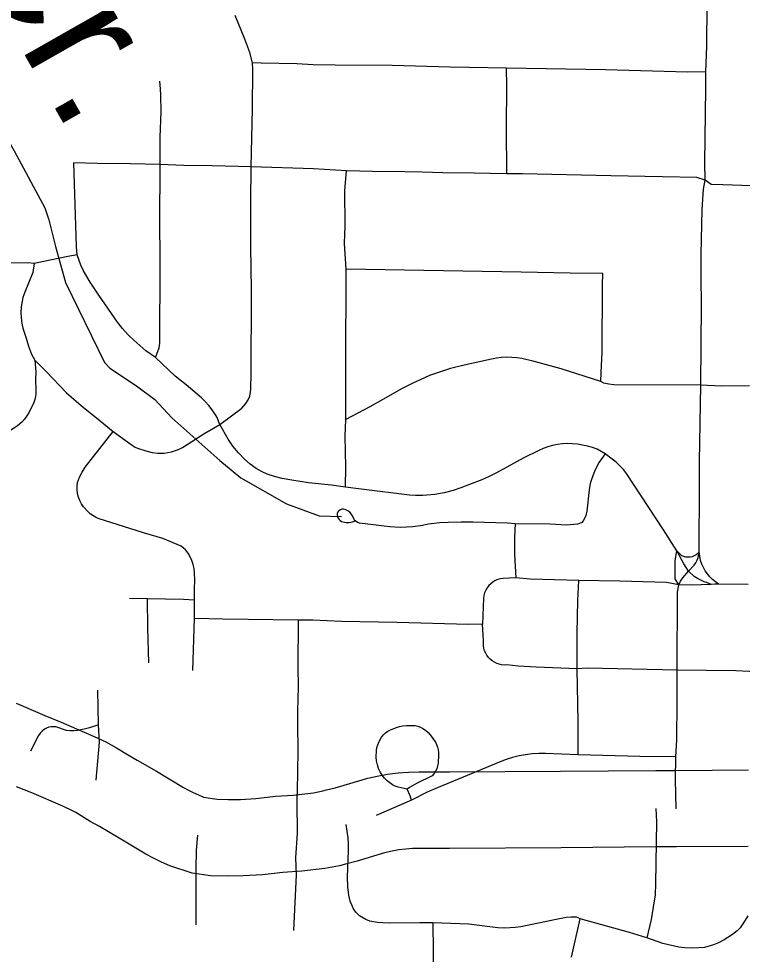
# Model space of a CAD drawing. Extents: x -19 to 366, y -4 to 359.
# Drawn here: x 150.594 to 151.042, y 192.689 to 193.267 of the extents above; entities that cross this region are included whole.
import ezdxf

# ---------------------------------------------------------------- set-up
doc = ezdxf.new("R2010")
doc.units = 0
for name, color, linetype in [('R_Contour Annot', 7, 'Continuous'), ('R_Striping', 7, 'Continuous'), ('R_Temp Easement', 7, 'Continuous'), ('Sheet Fence', 7, 'Continuous')]:
    doc.layers.add(name, color=color, linetype=linetype)

msp = doc.modelspace()

# ---------------------------------------------------------------- linework, layer by layer
at = {"layer": 'R_Contour Annot'}
for p, q in [((150.5923, 192.84419), (150.60999, 192.83638)), ((150.98818, 192.80254), (151.00051, 192.80252)), ((151.00051, 192.80252), (151.04544, 192.80288)), ((150.7898, 192.79178), (150.80993, 192.79776)), ((151.00089, 192.75517), (150.98811, 192.75519)), ((151.04527, 192.75553), (151.00089, 192.75517)), ((150.82022, 192.75154), (150.80341, 192.74643))]:
    msp.add_line(p, q, dxfattribs=at)
for points in [[(150.60999, 192.83638), (150.62013, 192.83238), (150.64055, 192.82353), (150.64782, 192.82017), (150.65449, 192.81653)], [(150.65449, 192.81653), (150.66221, 192.81168), (150.66719, 192.80893), (150.67914, 192.802), (150.69598, 192.79189), (150.69894, 192.7903), (150.70194, 192.78884), (150.70481, 192.78761), (150.70829, 192.78589)], [(150.80993, 192.79776), (150.81574, 192.79905), (150.82215, 192.80017), (150.82864, 192.80097), (150.83514, 192.80147), (150.84151, 192.80166), (150.86047, 192.80156), (150.9291, 192.80196), (150.98818, 192.80254)], [(150.62928, 192.77645), (150.62671, 192.77777), (150.62121, 192.78031), (150.60203, 192.78862), (150.59262, 192.79233)], [(150.70829, 192.78589), (150.71674, 192.78463), (150.72343, 192.78447), (150.73109, 192.78458), (150.74073, 192.78511), (150.75286, 192.78648), (150.7637, 192.78729)], [(150.7637, 192.78729), (150.77626, 192.7887), (150.78202, 192.78981), (150.78442, 192.79042), (150.7898, 192.79178)], [(150.7013, 192.73906), (150.68748, 192.74352), (150.68225, 192.74577), (150.67737, 192.74814), (150.67257, 192.75072), (150.65507, 192.76122), (150.64388, 192.76772), (150.63817, 192.77086), (150.62928, 192.77645)], [(150.98811, 192.75519), (150.92947, 192.75461), (150.86048, 192.75421), (150.84207, 192.75431), (150.83764, 192.75418), (150.83337, 192.75385), (150.82914, 192.75332), (150.82495, 192.75259), (150.82022, 192.75154)], [(150.80341, 192.74643), (150.79615, 192.74455), (150.79238, 192.74359), (150.7834, 192.74186), (150.76901, 192.74024)], [(150.76901, 192.74024), (150.7573, 192.73933), (150.7447, 192.73791), (150.73273, 192.73725), (150.7232, 192.73712), (150.71268, 192.73736), (150.7013, 192.73906)]]:
    msp.add_lwpolyline(points, dxfattribs=at)
at = {"layer": 'R_Striping'}
for points in [[(151.01903, 193.23458), (151.01963, 193.25044), (151.0199, 193.27621), (151.01941, 193.30189), (151.01949, 193.33316), (151.01884, 193.35912), (151.0186, 193.3859)], [(150.73847, 193.2402), (150.73682, 193.24651), (150.73385, 193.25474), (150.72782, 193.26937)], [(150.73782, 193.17584), (150.73848, 193.21167), (150.73877, 193.23592), (150.73847, 193.2402)], [(150.89567, 193.23686), (150.86093, 193.23738), (150.82502, 193.23842), (150.78968, 193.23866), (150.77617, 193.2389), (150.76609, 193.23947), (150.74391, 193.23995), (150.73847, 193.2402)], [(150.89592, 193.17145), (150.89563, 193.20017), (150.89597, 193.22589), (150.89567, 193.23686)], [(151.01903, 193.23458), (151.0077, 193.23434), (150.95693, 193.23573), (150.89567, 193.23686)], [(151.01863, 193.16757), (151.01849, 193.17854), (151.01913, 193.22413), (151.01903, 193.23458)], [(150.68136, 193.1772), (150.6815, 193.19412), (150.68199, 193.20993), (150.68195, 193.22007), (150.68174, 193.22407), (150.68114, 193.22874)], [(150.63005, 193.12145), (150.62971, 193.12659), (150.62804, 193.17832)], [(150.68136, 193.1772), (150.66304, 193.17774), (150.64269, 193.17788), (150.62804, 193.17832)], [(150.67847, 193.05781), (150.68006, 193.0617), (150.6808, 193.06395), (150.68126, 193.0667), (150.68142, 193.11515), (150.68144, 193.12078), (150.68119, 193.1404), (150.68136, 193.1772)], [(150.73782, 193.17584), (150.71362, 193.17646), (150.69604, 193.17674), (150.68136, 193.1772)], [(150.71843, 193.01654), (150.73194, 193.02647), (150.73445, 193.02954), (150.73579, 193.03173), (150.73685, 193.03407), (150.73737, 193.03657), (150.73747, 193.03802), (150.73761, 193.04026), (150.73774, 193.04646), (150.73793, 193.09762), (150.73792, 193.0997), (150.73764, 193.12656), (150.73761, 193.15425), (150.73782, 193.17584)], [(150.79667, 193.17343), (150.77629, 193.17466), (150.73782, 193.17584)], [(150.79658, 193.11252), (150.79558, 193.12849), (150.79599, 193.13942), (150.79579, 193.16109), (150.79667, 193.17343)], [(150.89592, 193.17145), (150.8758, 193.17192), (150.85642, 193.17215), (150.84362, 193.17251), (150.83291, 193.17281), (150.81275, 193.17296), (150.79667, 193.17343)], [(151.01863, 193.16757), (151.01346, 193.16917), (150.99223, 193.16966), (150.96029, 193.17015), (150.90553, 193.17156), (150.89592, 193.17145)], [(151.01598, 193.04075), (151.01628, 193.09069), (151.0162, 193.1071), (151.01611, 193.12165), (151.01675, 193.1495), (151.01761, 193.16201), (151.01863, 193.16757)], [(151.04736, 193.16409), (151.02953, 193.16476), (151.02231, 193.16482), (151.01863, 193.16757)], [(150.60357, 193.11601), (150.59953, 193.11644), (150.588, 193.1162)], [(150.63005, 193.12145), (150.62426, 193.12044), (150.60357, 193.11601)], [(150.67847, 193.05781), (150.67259, 193.062), (150.66517, 193.06866), (150.66161, 193.07199), (150.65821, 193.07576), (150.65499, 193.07969), (150.64347, 193.09641), (150.63814, 193.10454), (150.63402, 193.11158), (150.63231, 193.11497), (150.63005, 193.12145)], [(150.60357, 193.11601), (150.60265, 193.11036), (150.59768, 193.09834), (150.59646, 193.09495), (150.596, 193.09276), (150.59549, 193.08919), (150.59523, 193.08537), (150.59557, 193.08039), (150.59597, 193.07794), (150.59645, 193.07605), (150.59851, 193.06987), (150.59999, 193.0648), (150.60189, 193.05985), (150.60382, 193.0562)], [(150.79624, 193.01956), (150.79635, 193.03947), (150.79633, 193.04395), (150.79622, 193.07319), (150.79654, 193.09078), (150.79658, 193.11252)], [(150.9552, 193.10255), (150.95527, 193.10991), (150.93506, 193.11014), (150.9048, 193.11072), (150.79658, 193.11252)], [(150.95412, 193.04296), (150.95435, 193.04861), (150.95486, 193.06114), (150.9552, 193.10255)], [(150.60382, 193.0562), (150.60446, 193.04896), (150.60434, 193.04428), (150.60443, 193.03813), (150.60442, 193.03545), (150.60428, 193.03384), (150.60386, 193.03191), (150.60321, 193.03), (150.60033, 193.02406), (150.59936, 193.02234), (150.59755, 193.01979), (150.5958, 193.01799), (150.5931, 193.01572), (150.59071, 193.01398), (150.58771, 193.01219), (150.58486, 193.0108), (150.58284, 193.01012), (150.57821, 193.0089), (150.57051, 193.00744)], [(150.60382, 193.0562), (150.60917, 193.0508), (150.61087, 193.04929), (150.62351, 193.03604), (150.63409, 193.02707), (150.64214, 193.02067), (150.65237, 193.01216)], [(150.71843, 193.01654), (150.71644, 193.02121), (150.71369, 193.02548), (150.71162, 193.02811), (150.70937, 193.03059), (150.70693, 193.03289), (150.69745, 193.04092), (150.69075, 193.04642), (150.67847, 193.05781)], [(150.95412, 193.04296), (150.92949, 193.05083), (150.91141, 193.05591), (150.90769, 193.05669), (150.90526, 193.05719), (150.90215, 193.05768), (150.89899, 193.05796), (150.89584, 193.05802), (150.89269, 193.05788), (150.88955, 193.05752), (150.88647, 193.05695), (150.86957, 193.05316), (150.86099, 193.051), (150.848, 193.04666), (150.83702, 193.04161), (150.83107, 193.03865), (150.81914, 193.03199), (150.81109, 193.02728), (150.79624, 193.01956)], [(151.01598, 193.04075), (150.96216, 193.04102), (150.95905, 193.04138), (150.95597, 193.04199), (150.95412, 193.04296)], [(151.0149, 192.93767), (151.01512, 192.97929), (151.01521, 192.99367), (151.01598, 193.04075)], [(151.04597, 193.04037), (151.02845, 193.04019), (151.01598, 193.04075)], [(150.79614, 192.97768), (150.79624, 192.99031), (150.7959, 193.00932), (150.79624, 193.01956)], [(150.70278, 192.90785), (150.7027, 192.91472), (150.70287, 192.92015), (150.70277, 192.92478), (150.70246, 192.92738), (150.70189, 192.92994), (150.70101, 192.93241), (150.69909, 192.93629), (150.69812, 192.9377), (150.69702, 192.93899), (150.69575, 192.94013), (150.69435, 192.94111), (150.68315, 192.94591), (150.67113, 192.94942), (150.64308, 192.95841), (150.64135, 192.95918), (150.63974, 192.96012), (150.63821, 192.96123), (150.63682, 192.9625), (150.63405, 192.96558), (150.63274, 192.96742), (150.63169, 192.96941), (150.63089, 192.97151), (150.63038, 192.97373), (150.6301, 192.97598), (150.63005, 192.97825), (150.6302, 192.98051), (150.63152, 192.98384), (150.6331, 192.98705), (150.63495, 192.99011), (150.65237, 193.01216)], [(150.65237, 193.01216), (150.66353, 193.00405), (150.66599, 193.00244), (150.66748, 193.00173), (150.67248, 193.00008), (150.67654, 192.99905), (150.67996, 192.99869), (150.68386, 192.9988), (150.68841, 192.99947), (150.69287, 193.001), (150.69524, 193.00231), (150.7091, 193.01104), (150.71843, 193.01654)], [(150.79614, 192.97768), (150.78744, 192.97886), (150.77327, 192.98039), (150.7629, 192.98196), (150.75692, 192.98315), (150.75208, 192.98436), (150.74758, 192.9858), (150.74453, 192.98712), (150.74087, 192.98918), (150.7371, 192.99186), (150.73367, 192.99492), (150.72993, 192.99883), (150.72641, 193.0031), (150.72351, 193.00733), (150.71843, 193.01654)], [(150.95674, 192.99831), (150.95182, 193.00114), (150.94883, 193.0022), (150.94579, 193.00307), (150.9427, 193.00375), (150.93956, 193.00422), (150.93336, 193.00461), (150.93031, 193.0045), (150.92727, 193.00414), (150.92428, 193.00355), (150.92132, 193.00273), (150.91846, 193.00168), (150.91568, 193.00041), (150.90646, 192.99578), (150.8895, 192.98652), (150.88506, 192.98426), (150.88051, 192.98223), (150.87273, 192.97926), (150.86751, 192.97727), (150.86275, 192.97571), (150.85721, 192.97415), (150.85136, 192.97314), (150.84401, 192.9726), (150.83949, 192.97256), (150.83579, 192.97275), (150.8057, 192.97636), (150.79614, 192.97768)], [(150.95674, 192.99831), (150.95301, 192.99313), (150.95034, 192.98801), (150.94821, 192.98238), (150.94748, 192.97986), (150.94684, 192.97609), (150.94541, 192.96279), (150.94478, 192.96026), (150.94408, 192.95834), (150.94318, 192.95677), (150.9423, 192.95591), (150.94091, 192.95512), (150.93966, 192.95476), (150.93286, 192.95424), (150.92245, 192.95471), (150.90103, 192.95496)], [(151.00102, 192.93823), (150.99293, 192.95132), (150.96994, 192.98619), (150.96801, 192.98866), (150.96591, 192.99098), (150.96364, 192.99313), (150.96119, 192.9951), (150.95674, 192.99831)], [(150.80216, 192.95687), (150.80152, 192.95767), (150.80048, 192.9599), (150.79967, 192.9611), (150.79869, 192.96214), (150.79755, 192.963), (150.79625, 192.96365), (150.79489, 192.96408), (150.79387, 192.96402), (150.79293, 192.9637), (150.79207, 192.96314), (150.79141, 192.96238), (150.79096, 192.96147), (150.79097, 192.96048), (150.79116, 192.95951), (150.79155, 192.9586), (150.79209, 192.95778), (150.7928, 192.95708), (150.79362, 192.95654), (150.79453, 192.95616), (150.79648, 192.95586), (150.79847, 192.95587), (150.80041, 192.95619), (150.80216, 192.95687)], [(150.90103, 192.95496), (150.89642, 192.95545), (150.87492, 192.95602), (150.86777, 192.95607), (150.85965, 192.95592), (150.85447, 192.95568), (150.8472, 192.95487), (150.84367, 192.95402), (150.83768, 192.95317), (150.83376, 192.95287), (150.82999, 192.95282), (150.82364, 192.95315), (150.80481, 192.95541), (150.80349, 192.9559), (150.80216, 192.95687)], [(150.90103, 192.95496), (150.90058, 192.94703), (150.90074, 192.93599), (150.90151, 192.92152)], [(151.00224, 192.91735), (150.99997, 192.92105), (151.00016, 192.93228), (151.00102, 192.93823)], [(151.00839, 192.92564), (151.00534, 192.93018), (151.00245, 192.93558), (151.00102, 192.93823)], [(151.0149, 192.93767), (151.01402, 192.93668), (151.01301, 192.93584), (151.01187, 192.93517), (151.01063, 192.93468), (151.00936, 192.93439), (151.00803, 192.9343), (151.00673, 192.93441), (151.00544, 192.93473), (151.00422, 192.93524), (151.00268, 192.9367), (151.00102, 192.93823)], [(151.00839, 192.92564), (151.0119, 192.9295), (151.01289, 192.93096), (151.0137, 192.93254), (151.01429, 192.93419), (151.0149, 192.93767)], [(151.02691, 192.91778), (151.02497, 192.91912), (151.02317, 192.92062), (151.02151, 192.92228), (151.01999, 192.92408), (151.0187, 192.926), (151.01758, 192.92803), (151.01661, 192.93014), (151.01584, 192.93232), (151.0149, 192.93767)], [(151.00224, 192.91735), (151.00343, 192.91961), (151.00488, 192.92171), (151.00839, 192.92564)], [(151.02239, 192.91758), (151.02016, 192.91857), (151.01798, 192.91924), (151.01587, 192.9201), (151.01385, 192.92116), (151.01192, 192.92239), (151.00839, 192.92564)], [(150.90151, 192.92152), (150.89368, 192.92122), (150.892, 192.92098), (150.89036, 192.92052), (150.88879, 192.91987), (150.88732, 192.91902), (150.88596, 192.91799), (150.88476, 192.91679), (150.88371, 192.91545), (150.88283, 192.91399), (150.88217, 192.91243), (150.8817, 192.91079), (150.88142, 192.90911), (150.88095, 192.893)], [(150.94042, 192.91991), (150.91044, 192.9207), (150.90151, 192.92152)], [(150.93954, 192.86532), (150.93945, 192.88734), (150.93991, 192.90753), (150.94042, 192.91991)], [(151.00224, 192.91735), (150.99472, 192.91869), (150.96585, 192.9195), (150.94042, 192.91991)], [(151.00129, 192.86457), (151.00146, 192.91267), (151.00224, 192.91735)], [(151.02239, 192.91758), (151.00999, 192.91703), (151.00224, 192.91735)], [(151.02691, 192.91778), (151.02464, 192.91768), (151.02239, 192.91758)], [(151.0452, 192.91741), (151.02691, 192.91778)], [(150.67359, 192.90853), (150.66242, 192.90887)], [(150.67448, 192.86908), (150.67389, 192.8904), (150.67359, 192.90853)], [(150.70278, 192.90785), (150.69593, 192.90826), (150.67359, 192.90853)], [(150.70267, 192.89655), (150.70263, 192.90263), (150.70278, 192.90785)], [(150.7016, 192.86439), (150.70267, 192.89655)], [(150.76706, 192.89536), (150.72031, 192.89612), (150.70267, 192.89655)], [(150.76635, 192.76376), (150.76623, 192.78278), (150.76652, 192.80024), (150.76679, 192.81635), (150.76652, 192.82941), (150.7667, 192.83931), (150.76696, 192.85416), (150.76689, 192.8662), (150.76706, 192.89536)], [(150.88095, 192.893), (150.87217, 192.89269), (150.82792, 192.8939), (150.79356, 192.89457), (150.77584, 192.89545), (150.76706, 192.89536)], [(150.93954, 192.86532), (150.91398, 192.86641), (150.90292, 192.86708), (150.89585, 192.86773), (150.89426, 192.86769), (150.89269, 192.86784), (150.89114, 192.86818), (150.88964, 192.8687), (150.88822, 192.8694), (150.88687, 192.87026), (150.88565, 192.87128), (150.88455, 192.87243), (150.88361, 192.87371), (150.88284, 192.87509), (150.8822, 192.87656), (150.88178, 192.87809), (150.88152, 192.87965), (150.88147, 192.88124), (150.88159, 192.88283), (150.88095, 192.893)], [(151.00129, 192.86457), (150.94576, 192.86571), (150.93954, 192.86532)], [(150.94005, 192.81209), (150.94014, 192.83267), (150.93954, 192.86532)], [(151.0005, 192.81085), (151.00102, 192.82134), (151.00128, 192.84484), (151.00129, 192.86457)], [(151.06296, 192.8629), (151.03768, 192.86404), (151.00129, 192.86457)], [(150.64332, 192.83074), (150.6429, 192.8522)], [(150.64332, 192.83074), (150.63777, 192.82894), (150.63436, 192.82801), (150.63024, 192.82714), (150.62795, 192.82693), (150.62572, 192.82695), (150.62351, 192.82727), (150.61691, 192.82938), (150.61546, 192.82954), (150.614, 192.82947), (150.61256, 192.82918), (150.61118, 192.82867), (150.6099, 192.82795), (150.60846, 192.82685), (150.60717, 192.82556), (150.6061, 192.8241), (150.6013, 192.81435)], [(150.64189, 192.79649), (150.64393, 192.81994), (150.64332, 192.83074)], [(150.83427, 192.79082), (150.82872, 192.79213), (150.82687, 192.79279), (150.82512, 192.79367), (150.82347, 192.79477), (150.82199, 192.79605), (150.82028, 192.7977), (150.81881, 192.79955), (150.81756, 192.80156), (150.81657, 192.80372), (150.81582, 192.80599), (150.81535, 192.80834), (150.81516, 192.81074), (150.81532, 192.81487), (150.81557, 192.8166), (150.81602, 192.81828), (150.81666, 192.81989), (150.81841, 192.82299), (150.81955, 192.82443), (150.82084, 192.8257), (150.82233, 192.82678), (150.82391, 192.82764), (150.82756, 192.82911), (150.82958, 192.82973), (150.83165, 192.83012), (150.83375, 192.83028), (150.83925, 192.83022), (150.84092, 192.82987), (150.84252, 192.8293), (150.84404, 192.82852), (150.84566, 192.82736), (150.84717, 192.82603), (150.84852, 192.82455), (150.85169, 192.81988), (150.85246, 192.81844), (150.85306, 192.81691), (150.85346, 192.81532), (150.8537, 192.81369), (150.85372, 192.81205), (150.85347, 192.80694), (150.85312, 192.80524), (150.85255, 192.80359), (150.85182, 192.80201), (150.85089, 192.80054), (150.8498, 192.79919), (150.84004, 192.79432), (150.83566, 192.79193), (150.83427, 192.79082)], [(150.94005, 192.81209), (150.91975, 192.81298), (150.91565, 192.81295), (150.91156, 192.81268), (150.9075, 192.81218), (150.90348, 192.81145), (150.89948, 192.81048), (150.89556, 192.80929), (150.89172, 192.80788), (150.8534, 192.79186), (150.84657, 192.789), (150.83694, 192.78417)], [(151.0005, 192.81085), (150.97821, 192.81106), (150.94005, 192.81209)], [(151.0007, 192.77885), (151.00022, 192.79665), (151.0005, 192.81085)], [(150.83694, 192.78417), (150.83603, 192.78673), (150.83427, 192.79082)], [(150.83694, 192.78417), (150.81508, 192.77465)], [(150.98815, 192.77886), (150.98847, 192.77062), (150.988, 192.73248), (150.98776, 192.72548), (150.98525, 192.71038), (150.98246, 192.699)], [(150.85006, 192.70814), (150.84207, 192.70823), (150.82334, 192.7081), (150.81896, 192.70821), (150.81592, 192.70846), (150.81123, 192.70936), (150.80867, 192.7102), (150.80469, 192.71255), (150.80242, 192.71494), (150.80108, 192.71683), (150.79907, 192.72159), (150.79827, 192.72531), (150.79747, 192.73055), (150.79725, 192.73644), (150.79801, 192.75308), (150.79804, 192.75739), (150.7978, 192.76077), (150.7966, 192.7691)], [(150.76406, 192.70342), (150.7657, 192.73799), (150.76546, 192.74845), (150.76635, 192.76376)], [(150.70375, 192.70698), (150.70379, 192.74139), (150.70396, 192.7531), (150.70479, 192.76248)], [(150.94128, 192.71074), (150.93919, 192.71166), (150.93578, 192.71174), (150.93254, 192.71144), (150.92644, 192.71035), (150.90456, 192.7057), (150.90113, 192.7053), (150.89461, 192.70495), (150.89041, 192.70512), (150.87241, 192.7074), (150.85006, 192.70814)], [(151.04505, 192.71265), (151.0423, 192.70816), (151.04023, 192.70521), (151.03846, 192.70338), (151.03564, 192.70101), (151.03044, 192.6977), (151.02689, 192.69584), (151.02389, 192.69472), (151.01819, 192.69307), (151.0147, 192.69269), (151.00987, 192.6926), (151.00605, 192.69279), (151.00232, 192.69326), (150.99235, 192.69541), (150.98246, 192.699)], [(150.85006, 192.70814), (150.8507, 192.65566), (150.85043, 192.63959)], [(150.93595, 192.68696), (150.94128, 192.71074)], [(150.98246, 192.699), (150.97192, 192.70225), (150.94128, 192.71074)]]:
    msp.add_lwpolyline(points, dxfattribs=at)
at = {"layer": 'R_Temp Easement'}
msp.add_lwpolyline([(150.45471, 193.50116), (150.46742, 193.47563), (150.48219, 193.43018), (150.49556, 193.39364), (150.52274, 193.31335), (150.53761, 193.27815), (150.56316, 193.23449), (150.59103, 193.18573), (150.61007, 193.15056), (150.6126, 193.14299), (150.61671, 193.1265), (150.62295, 193.10433), (150.64704, 193.05478), (150.65029, 193.0512), (150.66686, 193.04031), (150.6781, 193.03186), (150.68861, 193.02054), (150.71838, 192.99419), (150.73134, 192.98347), (150.75951, 192.96736), (150.77984, 192.95992), (150.79367, 192.95946)], dxfattribs=at)
at = {"layer": 'Sheet Fence'}
for points in [[(154.11585, 1.87092), (153.9063, 10.48743), (153.69602, 19.10409), (153.48501, 27.72087), (153.27327, 36.3378), (153.0608, 44.95486), (152.84759, 53.57206), (152.63366, 62.1894), (152.419, 70.80688), (152.20362, 79.42449), (151.98751, 88.04225), (151.77068, 96.66014), (151.55312, 105.27817), (151.33484, 113.89634), (151.11584, 122.51465), (150.89612, 131.13311), (150.67568, 139.7517), (150.45452, 148.37043), (150.23264, 156.98931), (150.01005, 165.60832), (149.78674, 174.22748), (149.56272, 182.84677), (149.33799, 191.46621), (149.11254, 200.0858), (148.88638, 208.70552), (148.65952, 217.32539), (148.43194, 225.9454), (148.20366, 234.56555), (147.97466, 243.18584), (147.74497, 251.80628), (147.51457, 260.42687), (147.28346, 269.04759), (147.05165, 277.66846), (146.81914, 286.28948), (146.58593, 294.91064), (146.35202, 303.53194), (146.11742, 312.15339), (145.88211, 320.77499), (145.64611, 329.39673), (145.40941, 338.01861), (145.17202, 346.64065)], [(0, 189.51617), (7.11214, 189.52059), (14.22427, 189.53386), (21.33637, 189.55597), (28.44845, 189.58693), (35.56048, 189.62672), (42.67245, 189.67537), (49.78436, 189.73285), (56.89619, 189.79918), (64.00793, 189.87436), (71.11958, 189.95838), (78.23111, 190.05124), (85.34253, 190.15294), (92.45381, 190.26349), (99.56495, 190.38288), (106.67593, 190.51112), (113.78675, 190.6482), (120.89739, 190.79412), (128.00785, 190.94888), (135.11811, 191.11248), (142.22816, 191.28493), (149.33799, 191.46621), (156.44759, 191.65634), (163.55694, 191.85531), (170.66605, 192.06312), (177.77489, 192.27977), (184.88345, 192.50526), (191.99173, 192.73959), (199.09971, 192.98276), (206.20739, 193.23477), (213.31474, 193.49561), (220.42177, 193.7653), (227.52845, 194.04382), (234.63479, 194.33118), (241.74076, 194.62738), (248.84635, 194.93241), (255.95157, 195.24628), (263.05638, 195.56898), (270.16079, 195.90052), (277.26478, 196.24089), (284.36834, 196.5901), (291.47147, 196.94814), (298.57414, 197.31501), (305.67635, 197.69072), (312.77809, 198.07525), (319.87934, 198.46862), (326.9801, 198.87082), (334.08035, 199.28185), (341.18009, 199.7017)]]:
    msp.add_spline(points, degree=3, dxfattribs=at)

# ---------------------------------------------------------------- texts
at = {"layer": 'R_Temp Easement'}
msp.add_text('Cr.', height=0.08, rotation=299.59138, dxfattribs=at).set_placement((150.55583, 193.31845))

doc.saveas('drawing.dxf')
